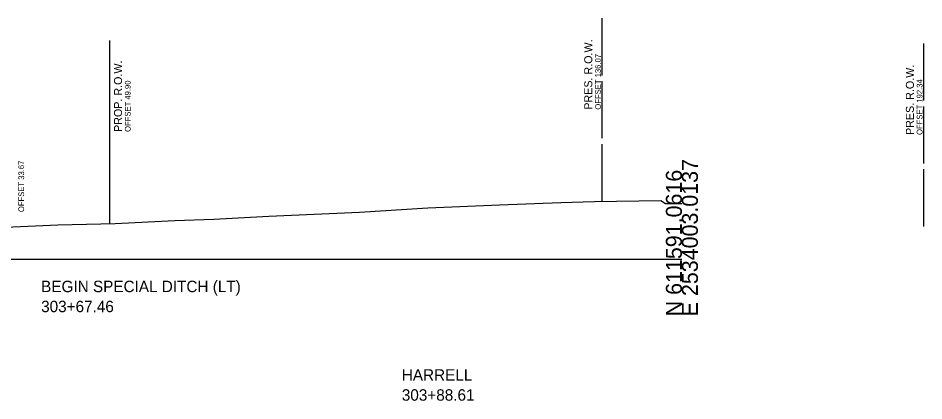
# Model space of a CAD drawing. Extents: x -192 to 2669, y -25 to 8040.
# Drawn here: x 2483.9 to 2642.3, y -24.8 to 42.1 of the extents above; entities that cross this region are included whole.
import ezdxf

# ---------------------------------------------------------------- set-up
doc = ezdxf.new("R2010")
doc.units = 0
for name, color, linetype in [('DESIGN - ROW - Right-of-Way and Easement Labels', 7, 'Continuous'), ('DESIGN - ROW - Right-of-Way Linework', 7, 'Continuous'), ('DESIGN - SHEET - Light Grid', 7, 'Continuous'), ('DESIGN - TRANSPORTATION - Text', 7, 'Continuous'), ('DESIGN - TYPICAL - Slope Tie Text', 7, 'Continuous'), ('DESIGN - TYPICAL - Warning Text', 7, 'Continuous'), ('SURVEY - GROUND - Top of Ground', 7, 'Continuous'), ('SURVEY - PROPERTY - ROW Lines', 7, 'Continuous'), ('SURVEY - PROPERTY - ROW Lines Text', 7, 'Continuous')]:
    doc.layers.add(name, color=color, linetype=linetype)

msp = doc.modelspace()

# ---------------------------------------------------------------- linework, layer by layer
at = {"layer": 'DESIGN - ROW - Right-of-Way Linework'}
msp.add_line((2499.9, 6.22), (2499.9, 38.22), dxfattribs=at)
at = {"layer": 'DESIGN - SHEET - Light Grid'}
msp.add_line((2450, 0), (2600, 0), dxfattribs=at)
at = {"layer": 'SURVEY - GROUND - Top of Ground'}
msp.add_lwpolyline([(2478.98, 5.46), (2490.79, 6.01), (2500.85, 6.24), (2511.27, 6.74), (2518.1, 6.95), (2527.75, 7.49), (2543.6, 8.22), (2555.57, 8.97), (2568.08, 9.5), (2578.82, 9.91), (2584.73, 10.09), (2596.29, 10.21), (2597.12, 9.7), (2600, 9.74)], dxfattribs=at)
at = {"layer": 'SURVEY - PROPERTY - ROW Lines'}
for p, q in [((2586.07, 32.11), (2586.07, 42.11)), ((2642.34, 27.69), (2642.34, 37.69)), ((2586.07, 21.11), (2586.07, 31.11)), ((2642.34, 16.69), (2642.34, 26.69)), ((2586.07, 10.11), (2586.07, 20.11)), ((2642.34, 5.69), (2642.34, 15.69))]:
    msp.add_line(p, q, dxfattribs=at)

# ---------------------------------------------------------------- texts
at = {"layer": 'DESIGN - ROW - Right-of-Way and Easement Labels'}
for s, height, p in [('PROP. R.O.W.', 1.4, (2502.05, 22.22)), ('OFFSET 49.90', 1, (2503.55, 22.22))]:
    msp.add_text(s, height=height, rotation=90, dxfattribs=at).set_placement(p)
at = {"layer": 'DESIGN - SHEET - Light Grid'}
for s, p in [('E 2534003.0137', (2602.8, -10)), ('N 611591.0616', (2600, -10))]:
    msp.add_text(s, height=2.8, rotation=90, dxfattribs=at).set_placement(p)
at = {"layer": 'DESIGN - TRANSPORTATION - Text'}
for s, p in [('BEGIN SPECIAL DITCH (LT)', (2487.9, -5.78)), ('303+67.46', (2487.9, -9.28))]:
    msp.add_text(s, height=2, dxfattribs=at).set_placement(p)
at = {"layer": 'DESIGN - TYPICAL - Slope Tie Text'}
msp.add_text('OFFSET 33.67', height=1, rotation=90, dxfattribs=at).set_placement((2484.92, 8.21))
at = {"layer": 'DESIGN - TYPICAL - Warning Text'}
for s, p in [('HARRELL', (2551, -21.25)), ('303+88.61', (2551, -24.75))]:
    msp.add_text(s, height=2, dxfattribs=at).set_placement(p)
at = {"layer": 'SURVEY - PROPERTY - ROW Lines Text'}
for s, height, p in [('PRES. R.O.W.', 1.4, (2584.32, 26.11)), ('OFFSET 136.07', 1, (2585.82, 26.11)), ('PRES. R.O.W.', 1.4, (2640.59, 21.69)), ('OFFSET 192.34', 1, (2642.09, 21.69))]:
    msp.add_text(s, height=height, rotation=90, dxfattribs=at).set_placement(p)

doc.saveas('drawing.dxf')
